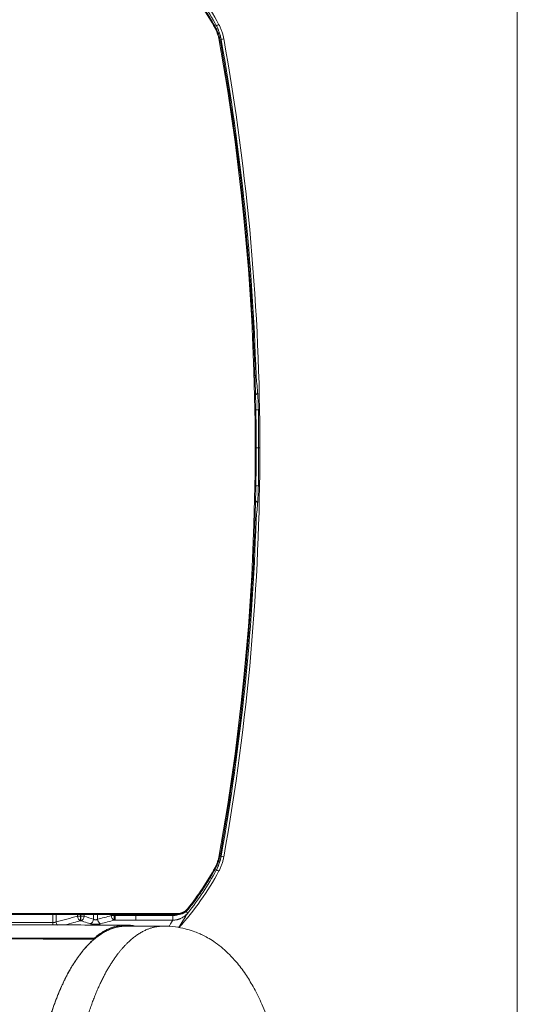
# Model space of a CAD drawing. Header units: millimetres. Extents: x 0 to 594, y 0 to 420.
# Tile 377 of 656: x 324 to 351, y 281 to 334. Entities that reach past the tile are written whole.
import ezdxf

# ---------------------------------------------------------------- set-up
doc = ezdxf.new("R2010")
doc.units = ezdxf.units.MM
doc.layers.add('1', color=7, linetype='Continuous', true_color=0xffffff)
doc.styles.add('Arial', font='txt')
doc.dimstyles.get("Standard").update_dxf_attribs({"dimtxt": 0.18, "dimasz": 0.18, "dimexe": 0.18, "dimexo": 0.0625, "dimgap": 0.09, "dimtad": 0, "dimtih": 1, "dimtoh": 1, "dimdec": 4, "dimzin": 0, "dimdsep": 46, "dimtxsty": 'Standard', "dimcen": 0.09, "dimadec": 0, "dimazin": 0, "dimtfac": 1, "dimtdec": 4, "dimtofl": 0, "dimtmove": 0, "dimatfit": 3, "dimfxl": 0, "dimtolj": 1, "dimtzin": 0, "dimarcsym": 0})

# ---------------------------------------------------------------- blocks, each defined once
blk = doc.blocks.new('_U4')
at = {"layer": '1', "color": 18, "lineweight": 18}
for p, q in [((316.437, 330.143), (316.437, 373.846)), ((338.75, 348.618), (338.75, 373.846)), ((316.437, 371.846), (322.87, 371.846)), ((338.75, 371.846), (332.317, 371.846))]:
    blk.add_line(p, q, dxfattribs=at)
at = {"layer": '1', "color": 18}
for points in [[(316.437, 371.846), (319.937, 372.784), (319.937, 370.908)], [(338.75, 371.846), (335.25, 370.908), (335.25, 372.784)]]:
    blk.add_solid(points, dxfattribs=at)
at = {"layer": '1', "color": 18, "linetype": 'Continuous', "lineweight": 13, "insert": (324.556, 369.21), "char_height": 3.5, "attachment_point": 7, "line_spacing_factor": 1.047437, "style": 'Arial'}
blk.add_mtext('\\fArial|b0|i0;\\W1.0000;0.4', dxfattribs=at)
blk = doc.blocks.new('_U5')
at = {"layer": '1', "color": 18, "lineweight": 18}
for p, q in [((170.922, 289.963), (170.922, 380.625)), ((338.75, 348.618), (338.75, 380.625)), ((170.922, 378.625), (248.753, 378.625)), ((338.75, 378.625), (260.919, 378.625))]:
    blk.add_line(p, q, dxfattribs=at)
at = {"layer": '1', "color": 18}
for points in [[(170.922, 378.625), (174.422, 379.563), (174.422, 377.687)], [(338.75, 378.625), (335.25, 377.687), (335.25, 379.563)]]:
    blk.add_solid(points, dxfattribs=at)
at = {"layer": '1', "color": 18, "linetype": 'Continuous', "lineweight": 13, "insert": (250.438, 375.989), "char_height": 3.5, "attachment_point": 7, "line_spacing_factor": 1.047437, "style": 'Arial'}
blk.add_mtext('\\fArial|b0|i0;\\W1.0000;3.36', dxfattribs=at)
blk = doc.blocks.new('_U6')
at = {"layer": '1', "color": 18, "lineweight": 18}
for p, q in [((135.924, 328.686), (135.924, 388.614)), ((338.75, 348.618), (338.75, 388.614)), ((135.924, 386.614), (231.254, 386.614)), ((338.75, 386.614), (243.42, 386.614))]:
    blk.add_line(p, q, dxfattribs=at)
at = {"layer": '1', "color": 18}
for points in [[(135.924, 386.614), (139.424, 387.552), (139.424, 385.677)], [(338.75, 386.614), (335.25, 385.677), (335.25, 387.552)]]:
    blk.add_solid(points, dxfattribs=at)
at = {"layer": '1', "color": 18, "linetype": 'Continuous', "lineweight": 13, "insert": (232.94, 383.979), "char_height": 3.5, "attachment_point": 7, "line_spacing_factor": 1.047437, "style": 'Arial'}
blk.add_mtext('\\fArial|b0|i0;\\W1.0000;4.06', dxfattribs=at)

msp = doc.modelspace()

# ---------------------------------------------------------------- linework, layer by layer
at = {"layer": '1', "color": 8, "linetype": 'Continuous', "lineweight": 18}
msp.add_line((350.782, 367.35), (350.782, 254.109), dxfattribs=at)
at = {"layer": '1', "color": 155, "linetype": 'Continuous', "lineweight": 13}
for p, q in [((334.66, 333.354), (334.585, 333.314)), ((334.59, 333.207), (334.634, 333.231)), ((334.921, 332.604), (334.865, 332.595)), ((336.789, 314.613), (336.708, 314.61)), ((336.912, 312.767), (336.753, 312.765)), ((336.928, 310.73), (336.789, 310.73)), ((336.995, 310.73), (336.928, 310.73)), ((336.912, 308.692), (336.747, 308.695)), ((336.789, 306.847), (336.712, 306.849)), ((334.821, 288.912), (334.87, 288.903)), ((334.921, 288.855), (334.864, 288.865)), ((334.66, 288.105), (334.585, 288.146)), ((333.132, 285.81), (333.038, 285.885)), ((333.163, 286.011), (333.124, 286.042)), ((321.804, 285.781), (332.58, 285.781)), ((325.906, 285.296), (325.906, 285.731)), ((326.076, 285.731), (326.076, 285.334)), ((327.218, 285.637), (327.218, 285.731)), ((327.218, 285.637), (327.388, 285.637)), ((327.388, 285.731), (327.388, 285.637)), ((327.388, 285.397), (327.388, 285.637)), ((327.402, 285.637), (327.402, 285.731)), ((327.402, 285.637), (327.585, 285.637)), ((327.402, 285.397), (327.402, 285.637)), ((327.585, 285.731), (327.585, 285.637)), ((328.088, 285.481), (328.088, 285.731)), ((328.3, 285.731), (328.3, 285.475)), ((329.028, 285.668), (329.028, 285.731)), ((329.028, 285.668), (329.198, 285.668)), ((329.198, 285.731), (329.198, 285.668)), ((329.198, 285.428), (329.198, 285.668)), ((329.25, 285.428), (329.25, 285.668)), ((330.341, 285.428), (330.341, 285.668)), ((332.327, 285.428), (332.327, 285.668)), ((325.906, 285.168), (325.906, 285.296))]:
    msp.add_line(p, q, dxfattribs=at)
at = {"layer": '1', "color": 155, "linetype": 'Continuous', "lineweight": 18}
for p, q in [((334.821, 332.547), (334.87, 332.556)), ((321.804, 285.731), (332.58, 285.731)), ((331.828, 285.107), (329.828, 285.107))]:
    msp.add_line(p, q, dxfattribs=at)
for centre, radius, start, end in [((321.451, 326.22), 15.157, 28.2692, 42.3578), ((211.837, 310.73), 125.157, 0, 10.08837), ((211.837, 310.73), 125.157, 349.91163, 0), ((321.451, 295.24), 15.157, 317.6404, 331.7308)]:
    msp.add_arc(centre, radius, start, end, dxfattribs=at)
at = {"layer": '1', "color": 155, "linetype": 'Continuous', "lineweight": 13}
for centre, radius, start, end in [((321.451, 326.22), 15.012, 28.375, 38.9142), ((321.659, 326.22), 14.699, 28.3842, 38.7112), ((212.045, 310.73), 124.699, 349.92343, 10.07657), ((211.837, 310.73), 125.012, 1.77994, 10.0775), ((211.837, 310.73), 125.091, 0, 0.9334), ((211.837, 310.73), 125.091, 359.0666, 0), ((211.837, 310.73), 125.012, 349.9225, 358.22006), ((321.659, 295.24), 14.699, 321.2617, 331.6158), ((321.451, 295.24), 15.012, 321.0858, 331.625)]:
    msp.add_arc(centre, radius, start, end, dxfattribs=at)
for centre, major_axis, ratio, start_param, end_param in [((336.54, 314.605), (0.249, 0.023), 0.764663, 5.394084, 6.201883), ((336.619, 313.721), (0.249, 0.022), 0.764865, 5.127302, 6.201853), ((336.619, 307.738), (0.249, -0.022), 0.764865, 0.081333, 1.16315), ((336.54, 306.854), (0.249, -0.023), 0.764663, 0.081302, 0.872589), ((327.388, 285.637), (0.064, -0.242), 0.665397, 4.537673, 5.903807), ((327.402, 285.637), (-0.074, -0.239), 0.718349, 0.408671, 1.790657), ((327.904, 285.481), (-0.074, -0.239), 0.718344, 0.408712, 1.79069), ((328.469, 285.475), (0.064, -0.242), 0.665394, 4.537654, 5.903743), ((329.198, 285.668), (0.064, -0.242), 0.665392, 4.537641, 5.903744), ((326.245, 285.334), (0.064, -0.242), 0.665401, 4.537699, 5.296748)]:
    msp.add_ellipse(centre, major_axis=major_axis, ratio=ratio, start_param=start_param, end_param=end_param, dxfattribs=at)
at = {"layer": '1', "color": 155, "linetype": 'Continuous', "lineweight": 18}
msp.add_ellipse((334.59, 288.252), major_axis=(0.044, -0.0238), ratio=0.000006, start_param=4.712389, end_param=6.309365, dxfattribs=at)
for points, degree, knots in [([(333.167, 335.443), (333.306, 335.27), (333.441, 335.094), (333.702, 334.736), (333.955, 334.373), (334.191, 333.999), (334.419, 333.619), (334.529, 333.426), (334.634, 333.231)], 3, [0, 0, 0, 0, 0.25, 0.25, 0.5, 0.75, 0.75, 1, 1, 1, 1]), ([(335.059, 332.653), (335.048, 332.719), (335.034, 332.783), (335, 332.911), (334.962, 333.037), (334.914, 333.159), (334.861, 333.28), (334.832, 333.34), (334.8, 333.398)], 3, [0, 0, 0, 0, 0.25, 0.25, 0.5, 0.75, 0.75, 1, 1, 1, 1]), ([(334.634, 333.231), (334.635, 333.23), (334.635, 333.23), (334.635, 333.229), (334.636, 333.228), (334.638, 333.225), (334.641, 333.219), (334.647, 333.208), (334.659, 333.184), (334.682, 333.138), (334.714, 333.07), (334.743, 333.001), (334.759, 332.959), (334.769, 332.931), (334.774, 332.917), (334.789, 332.875), (334.798, 332.846), (334.816, 332.789), (334.824, 332.76), (334.835, 332.717), (334.839, 332.703), (334.846, 332.673), (334.849, 332.659), (334.859, 332.615), (334.864, 332.586), (334.87, 332.556)], 3, [0, 0, 0, 0, 0.001953, 0.001953, 0.003906, 0.007813, 0.015625, 0.03125, 0.0625, 0.125, 0.25, 0.375, 0.4375, 0.4375, 0.5, 0.5, 0.625, 0.625, 0.75, 0.75, 0.8125, 0.8125, 0.875, 0.875, 1, 1, 1, 1]), ([(334.87, 332.556), (335.031, 331.647), (335.183, 330.737), (335.464, 328.918), (335.595, 328.009), (335.836, 326.19), (336.056, 324.371), (336.326, 321.643), (336.535, 318.915), (336.685, 316.186), (336.774, 313.458), (336.804, 310.73), (336.774, 308.001), (336.685, 305.273), (336.535, 302.545), (336.326, 299.816), (336.056, 297.088), (335.836, 295.269), (335.595, 293.45), (335.464, 292.541), (335.183, 290.722), (335.031, 289.813), (334.87, 288.903)], 3, [0, 0, 0, 0, 0.0625, 0.0625, 0.125, 0.125, 0.1875, 0.25, 0.3125, 0.375, 0.4375, 0.5, 0.5625, 0.625, 0.6875, 0.75, 0.8125, 0.875, 0.875, 0.9375, 0.9375, 1, 1, 1, 1]), ([(334.87, 288.903), (334.87, 288.903), (334.87, 288.902), (334.869, 288.901), (334.869, 288.9), (334.869, 288.897), (334.867, 288.89), (334.865, 288.877), (334.86, 288.852), (334.849, 288.801), (334.832, 288.728), (334.812, 288.656), (334.798, 288.613), (334.789, 288.585), (334.784, 288.571), (334.769, 288.528), (334.759, 288.5), (334.737, 288.445), (334.725, 288.417), (334.707, 288.376), (334.701, 288.363), (334.689, 288.335), (334.682, 288.322), (334.662, 288.282), (334.649, 288.255), (334.634, 288.229)], 3, [0, 0, 0, 0, 0.001953, 0.001953, 0.003906, 0.007813, 0.015625, 0.03125, 0.0625, 0.125, 0.25, 0.375, 0.4375, 0.4375, 0.5, 0.5, 0.625, 0.625, 0.75, 0.75, 0.8125, 0.8125, 0.875, 0.875, 1, 1, 1, 1]), ([(334.8, 288.061), (334.832, 288.12), (334.861, 288.179), (334.914, 288.3), (334.962, 288.423), (335, 288.548), (335.034, 288.676), (335.048, 288.741), (335.059, 288.806)], 3, [0, 0, 0, 0, 0.25, 0.25, 0.5, 0.75, 0.75, 1, 1, 1, 1]), ([(334.634, 288.229), (334.529, 288.033), (334.418, 287.84), (334.19, 287.459), (333.953, 287.084), (333.699, 286.72), (333.438, 286.361), (333.302, 286.184), (333.163, 286.011)], 3, [0, 0, 0, 0, 0.25, 0.25, 0.5, 0.75, 0.75, 1, 1, 1, 1]), ([(332.58, 285.781), (332.583, 285.781), (332.587, 285.781), (332.593, 285.781), (332.596, 285.781), (332.606, 285.781), (332.626, 285.782), (332.645, 285.784), (332.671, 285.787), (332.684, 285.789), (332.709, 285.793), (332.735, 285.798), (332.766, 285.806), (332.785, 285.812), (332.794, 285.815), (332.797, 285.816), (332.804, 285.818), (332.819, 285.823), (332.834, 285.829), (332.858, 285.839), (332.87, 285.844), (332.893, 285.855), (332.916, 285.867), (332.939, 285.88), (332.961, 285.894), (332.971, 285.901), (332.987, 285.912), (332.993, 285.916), (333, 285.922), (333.003, 285.924), (333.008, 285.928), (333.011, 285.93), (333.034, 285.948), (333.053, 285.966), (333.09, 286.002), (333.108, 286.022), (333.124, 286.042)], 3, [0, 0, 0, 0, 0.015625, 0.015625, 0.03125, 0.03125, 0.0625, 0.125, 0.125, 0.1875, 0.1875, 0.25, 0.3125, 0.34375, 0.34375, 0.359375, 0.359375, 0.375, 0.4375, 0.4375, 0.5, 0.5, 0.5625, 0.625, 0.625, 0.6875, 0.6875, 0.71875, 0.71875, 0.734375, 0.734375, 0.75, 0.75, 0.875, 0.875, 1, 1, 1, 1]), ([(333.163, 286.011), (333.163, 286.011), (333.163, 286.01), (333.162, 286.01), (333.162, 286.01), (333.161, 286.008), (333.159, 286.006), (333.155, 286.001), (333.147, 285.992), (333.131, 285.973), (333.117, 285.958), (333.087, 285.929), (333.067, 285.91), (333.042, 285.891), (333.039, 285.889), (333.034, 285.884), (333.031, 285.882), (333.022, 285.876), (333.017, 285.872), (333, 285.86), (332.988, 285.852), (332.965, 285.838), (332.941, 285.823), (332.916, 285.811), (332.891, 285.799), (332.879, 285.793), (332.853, 285.783), (332.84, 285.778), (332.824, 285.772), (332.82, 285.771), (332.814, 285.769), (332.81, 285.767), (332.8, 285.764), (332.78, 285.758), (332.747, 285.75), (332.719, 285.744), (332.699, 285.741), (332.692, 285.739), (332.678, 285.737), (332.671, 285.737), (332.65, 285.734), (332.636, 285.733), (332.615, 285.732), (332.608, 285.732), (332.598, 285.731), (332.594, 285.731), (332.587, 285.731), (332.584, 285.731), (332.58, 285.731)], 3, [0, 0, 0, 0, 0.000977, 0.000977, 0.001953, 0.003906, 0.007813, 0.015625, 0.03125, 0.0625, 0.125, 0.125, 0.25, 0.25, 0.265625, 0.265625, 0.28125, 0.28125, 0.3125, 0.3125, 0.375, 0.375, 0.4375, 0.5, 0.5, 0.5625, 0.5625, 0.625, 0.625, 0.640625, 0.640625, 0.65625, 0.65625, 0.6875, 0.75, 0.8125, 0.8125, 0.84375, 0.84375, 0.875, 0.875, 0.9375, 0.9375, 0.96875, 0.96875, 0.984375, 0.984375, 1, 1, 1, 1]), ([(329.806, 285.166), (329.151, 285.167), (327.336, 285.168), (324.426, 285.17), (321.985, 285.172), (320.705, 285.173), (320.519, 285.173)], 3, [0, 0, 0, 0, 0.211514, 0.58638, 0.940121, 1, 1, 1, 1]), ([(328.099, 284.387), (328.463, 284.701), (329.331, 285.107), (329.828, 285.107)], 2, [0, 0, 0, 0.439226, 1, 1, 1]), ([(328.119, 284.461), (328.151, 284.488), (328.216, 284.542), (328.314, 284.617), (328.411, 284.687), (328.542, 284.774), (328.706, 284.871), (328.979, 285.005), (329.312, 285.117), (329.615, 285.161), (329.807, 285.167), (329.942, 285.165), (330.107, 285.151), (330.238, 285.128), (330.302, 285.114)], 3, [0, 0, 0, 0, 0.046214, 0.092252, 0.138105, 0.183768, 0.275023, 0.366435, 0.560875, 0.73049, 0.776197, 0.821998, 0.913929, 1, 1, 1, 1]), ([(328.119, 284.414), (328.247, 284.523), (328.378, 284.62), (328.641, 284.787), (328.772, 284.858), (329.17, 285.032), (329.437, 285.097), (329.739, 285.115), (329.772, 285.116), (329.805, 285.116)], 3, [0, 0, 0, 0, 0.235502, 0.235502, 0.471004, 0.471004, 0.942008, 0.942008, 1, 1, 1, 1]), ([(328.509, 284.703), (328.575, 284.745), (328.641, 284.784), (328.773, 284.855), (328.839, 284.887), (328.971, 284.945), (329.104, 284.996), (329.303, 285.055), (329.504, 285.095), (329.639, 285.109), (329.739, 285.115), (329.772, 285.116), (329.806, 285.116)], 3, [0, 0, 0, 0, 0.153979, 0.153979, 0.307997, 0.307997, 0.462015, 0.616033, 0.770051, 0.924069, 0.924069, 1, 1, 1, 1]), ([(338.078, 268.225), (338.103, 268.311), (338.196, 268.633), (338.332, 269.221), (338.487, 270.005), (338.608, 270.815), (338.687, 271.573), (338.732, 272.242), (338.759, 273.005), (338.752, 273.911), (338.687, 274.954), (338.567, 275.974), (338.393, 276.982), (338.155, 278.01), (337.847, 279.051), (337.478, 280.071), (337.067, 281.026), (336.654, 281.854), (336.285, 282.454), (335.978, 282.881), (335.701, 283.228), (335.378, 283.581), (335.009, 283.923), (334.643, 284.209), (334.293, 284.435), (333.998, 284.595), (333.713, 284.728), (333.391, 284.853), (332.968, 284.98), (332.435, 285.081), (332.043, 285.108), (331.828, 285.107)], 3, [0, 0, 0, 0, 0.01208, 0.045398, 0.080985, 0.118867, 0.153676, 0.18137, 0.206963, 0.254208, 0.300217, 0.344414, 0.389665, 0.436505, 0.485498, 0.535449, 0.585307, 0.63157, 0.672816, 0.696751, 0.72025, 0.751627, 0.781057, 0.811954, 0.838467, 0.860364, 0.876021, 0.89715, 0.924769, 0.959047, 1, 1, 1, 1]), ([(328.119, 284.414), (323.251, 284.421), (315.463, 284.431), (307.675, 284.442), (304.754, 284.446)], 3, [0, 0, 0, 0, 0.625, 1, 1, 1, 1]), ([(325.257, 268.23), (325.22, 268.417), (325.185, 268.607), (325.119, 268.99), (325.088, 269.184), (325.031, 269.576), (325.004, 269.774), (324.956, 270.175), (324.933, 270.378), (324.903, 270.686), (324.894, 270.789), (324.881, 270.944), (324.876, 270.996), (324.87, 271.074), (324.868, 271.1), (324.864, 271.153), (324.862, 271.179), (324.844, 271.414), (324.818, 271.833), (324.802, 272.255), (324.79, 272.677), (324.786, 272.889), (324.785, 273.129), (324.785, 273.168), (324.785, 273.215), (324.785, 273.235), (324.785, 273.248), (324.785, 273.255), (324.785, 273.315), (324.785, 273.368), (324.786, 273.527), (324.787, 273.633), (324.793, 273.949), (324.799, 274.159), (324.816, 274.577), (324.827, 274.785), (324.853, 275.199), (324.884, 275.61), (324.924, 276.018), (324.968, 276.423), (324.993, 276.625), (325.023, 276.851), (325.027, 276.876), (325.033, 276.926), (325.037, 276.951), (325.048, 277.026), (325.055, 277.076), (325.077, 277.225), (325.092, 277.323), (325.138, 277.617), (325.172, 277.809), (325.242, 278.189), (325.279, 278.376), (325.358, 278.744), (325.399, 278.926), (325.485, 279.283), (325.53, 279.459), (325.624, 279.806), (325.673, 279.976), (325.73, 280.165), (325.736, 280.186), (325.746, 280.217), (325.749, 280.227), (325.756, 280.248), (325.772, 280.3), (325.814, 280.434), (325.854, 280.555), (325.935, 280.795), (325.991, 280.951), (326.104, 281.254), (326.163, 281.402), (326.282, 281.689), (326.343, 281.829), (326.468, 282.101), (326.596, 282.365), (326.73, 282.614), (326.815, 282.765), (326.832, 282.794), (326.853, 282.832), (326.858, 282.839), (326.866, 282.854), (326.879, 282.876), (326.927, 282.956), (326.97, 283.027), (327.076, 283.195), (327.146, 283.301), (327.29, 283.506), (327.363, 283.603), (327.51, 283.79), (327.584, 283.878), (327.734, 284.047), (327.886, 284.206), (328.041, 284.348), (328.119, 284.414)], 3, [0, 0, 0, 0, 0.03125, 0.03125, 0.0625, 0.0625, 0.09375, 0.09375, 0.125, 0.125, 0.140625, 0.140625, 0.148438, 0.148438, 0.152344, 0.152344, 0.15625, 0.15625, 0.1875, 0.21875, 0.21875, 0.25, 0.25, 0.253906, 0.255859, 0.256836, 0.256836, 0.257813, 0.257813, 0.265625, 0.265625, 0.28125, 0.28125, 0.3125, 0.3125, 0.34375, 0.34375, 0.375, 0.40625, 0.40625, 0.4375, 0.4375, 0.441406, 0.441406, 0.445313, 0.445313, 0.453125, 0.453125, 0.46875, 0.46875, 0.5, 0.5, 0.53125, 0.53125, 0.5625, 0.5625, 0.59375, 0.59375, 0.625, 0.625, 0.628906, 0.628906, 0.630859, 0.630859, 0.632813, 0.640625, 0.65625, 0.65625, 0.6875, 0.6875, 0.71875, 0.71875, 0.75, 0.75, 0.78125, 0.8125, 0.8125, 0.820313, 0.820313, 0.822266, 0.822266, 0.824219, 0.828125, 0.84375, 0.84375, 0.875, 0.875, 0.90625, 0.90625, 0.9375, 0.9375, 0.96875, 1, 1, 1, 1]), ([(324.787, 273.232), (324.787, 274.402), (324.981, 276.696), (325.361, 278.857), (325.912, 280.802), (326.614, 282.456), (327.44, 283.756), (327.937, 284.241), (327.976, 284.277)], 2, [0, 0, 0, 0.164359, 0.328718, 0.493076, 0.657435, 0.821794, 0.986153, 1, 1, 1])]:
    msp.add_open_spline(points, degree=degree, knots=knots, dxfattribs=at)
at = {"layer": '1', "color": 155, "linetype": 'Continuous', "lineweight": 13}
for points, knots in [([(334.8, 333.398), (334.775, 333.39), (334.749, 333.382), (334.703, 333.368), (334.681, 333.361), (334.66, 333.354)], [0, 0, 0, 0, 0.541744, 0.541744, 1, 1, 1, 1]), ([(334.921, 332.604), (334.909, 332.67), (334.895, 332.735), (334.862, 332.863), (334.842, 332.927), (334.81, 333.021), (334.798, 333.052), (334.783, 333.09), (334.78, 333.098), (334.773, 333.114), (334.764, 333.137), (334.754, 333.16), (334.72, 333.236), (334.691, 333.295), (334.66, 333.354)], [0, 0, 0, 0, 0.25, 0.25, 0.5, 0.5, 0.625, 0.625, 0.65625, 0.65625, 0.6875, 0.75, 0.75, 1, 1, 1, 1]), ([(334.821, 332.547), (334.81, 332.605), (334.798, 332.662), (334.776, 332.747), (334.768, 332.775), (334.751, 332.831), (334.742, 332.859), (334.729, 332.893), (334.727, 332.9), (334.722, 332.914), (334.715, 332.935), (334.696, 332.982), (334.679, 333.023), (334.644, 333.103), (334.618, 333.155), (334.59, 333.207)], [0, 0, 0, 0, 0.25, 0.25, 0.375, 0.375, 0.5, 0.5, 0.53125, 0.53125, 0.5625, 0.625, 0.75, 0.75, 1, 1, 1, 1]), ([(336.912, 312.767), (336.911, 312.79), (336.911, 312.836), (336.909, 312.904), (336.907, 312.971), (336.906, 313.038), (336.903, 313.104), (336.902, 313.148), (336.901, 313.175), (336.901, 313.18), (336.9, 313.191), (336.9, 313.207), (336.899, 313.223), (336.898, 313.255), (336.896, 313.297), (336.893, 313.358), (336.89, 313.417), (336.887, 313.474), (336.885, 313.511), (336.883, 313.533), (336.883, 313.538), (336.882, 313.547), (336.882, 313.551), (336.881, 313.565), (336.881, 313.574), (336.879, 313.6), (336.876, 313.634), (336.873, 313.682), (336.87, 313.712), (336.869, 313.727)], [0, 0, 0, 0, 0.0625, 0.125, 0.1875, 0.25, 0.3125, 0.375, 0.375, 0.390625, 0.390625, 0.40625, 0.4375, 0.4375, 0.5, 0.5625, 0.625, 0.6875, 0.75, 0.75, 0.765625, 0.765625, 0.78125, 0.78125, 0.8125, 0.8125, 0.875, 0.9375, 1, 1, 1, 1]), ([(336.912, 308.692), (336.911, 308.669), (336.911, 308.623), (336.909, 308.555), (336.907, 308.488), (336.906, 308.421), (336.903, 308.355), (336.902, 308.312), (336.901, 308.285), (336.901, 308.279), (336.9, 308.268), (336.9, 308.252), (336.899, 308.236), (336.898, 308.204), (336.896, 308.163), (336.893, 308.102), (336.89, 308.043), (336.887, 307.986), (336.885, 307.949), (336.883, 307.926), (336.883, 307.921), (336.882, 307.912), (336.882, 307.908), (336.881, 307.895), (336.881, 307.886), (336.879, 307.86), (336.876, 307.826), (336.873, 307.778), (336.87, 307.747), (336.869, 307.732)], [0, 0, 0, 0, 0.0625, 0.125, 0.1875, 0.25, 0.3125, 0.375, 0.375, 0.390625, 0.390625, 0.40625, 0.4375, 0.4375, 0.5, 0.5625, 0.625, 0.6875, 0.75, 0.75, 0.765625, 0.765625, 0.78125, 0.78125, 0.8125, 0.8125, 0.875, 0.9375, 1, 1, 1, 1]), ([(334.59, 288.252), (334.618, 288.304), (334.644, 288.356), (334.679, 288.437), (334.691, 288.464), (334.712, 288.518), (334.722, 288.545), (334.734, 288.58), (334.737, 288.587), (334.741, 288.601), (334.748, 288.621), (334.764, 288.67), (334.776, 288.712), (334.798, 288.797), (334.81, 288.854), (334.821, 288.912)], [0, 0, 0, 0, 0.25, 0.25, 0.375, 0.375, 0.5, 0.5, 0.53125, 0.53125, 0.5625, 0.625, 0.75, 0.75, 1, 1, 1, 1]), ([(334.921, 288.855), (334.909, 288.789), (334.895, 288.725), (334.862, 288.596), (334.842, 288.533), (334.81, 288.439), (334.798, 288.408), (334.783, 288.369), (334.78, 288.361), (334.773, 288.346), (334.764, 288.323), (334.754, 288.3), (334.72, 288.224), (334.691, 288.164), (334.66, 288.105)], [0, 0, 0, 0, 0.25, 0.25, 0.5, 0.5, 0.625, 0.625, 0.65625, 0.65625, 0.6875, 0.75, 0.75, 1, 1, 1, 1]), ([(334.8, 288.061), (334.775, 288.069), (334.749, 288.077), (334.703, 288.092), (334.681, 288.099), (334.66, 288.105)], [0, 0, 0, 0, 0.541744, 0.541744, 1, 1, 1, 1]), ([(327.388, 285.397), (327.267, 285.365), (327.147, 285.333), (326.86, 285.257), (326.693, 285.213), (326.526, 285.169)], [0, 0, 0, 0, 0.418649, 0.418649, 1, 1, 1, 1]), ([(327.904, 285.241), (327.794, 285.275), (327.683, 285.31), (327.515, 285.362), (327.459, 285.379), (327.402, 285.397)], [0, 0, 0, 0, 0.66097, 0.66097, 1, 1, 1, 1]), ([(328.088, 285.481), (328.091, 285.479), (328.094, 285.476), (328.101, 285.471), (328.105, 285.469), (328.112, 285.465), (328.116, 285.463), (328.122, 285.46), (328.124, 285.459), (328.127, 285.458), (328.128, 285.457), (328.131, 285.456), (328.136, 285.454), (328.142, 285.452), (328.151, 285.45), (328.156, 285.449), (328.163, 285.447), (328.167, 285.447), (328.171, 285.446), (328.173, 285.446), (328.174, 285.446), (328.181, 285.445), (328.191, 285.444), (328.201, 285.444), (328.209, 285.444), (328.212, 285.445), (328.217, 285.445), (328.219, 285.445), (328.223, 285.446), (328.225, 285.446), (328.227, 285.446), (328.231, 285.447), (328.234, 285.448), (328.242, 285.449), (328.247, 285.45), (328.256, 285.453), (328.26, 285.454), (328.266, 285.457), (328.267, 285.457), (328.269, 285.458), (328.27, 285.458), (328.273, 285.46), (328.275, 285.461), (328.281, 285.463), (328.285, 285.466), (328.293, 285.47), (328.296, 285.472), (328.3, 285.475)], [0, 0, 0, 0, 0.0625, 0.0625, 0.125, 0.125, 0.1875, 0.1875, 0.21875, 0.21875, 0.234375, 0.234375, 0.25, 0.3125, 0.3125, 0.375, 0.375, 0.40625, 0.421875, 0.421875, 0.4375, 0.4375, 0.5, 0.5625, 0.5625, 0.59375, 0.59375, 0.625, 0.625, 0.640625, 0.640625, 0.65625, 0.6875, 0.6875, 0.75, 0.75, 0.8125, 0.8125, 0.828125, 0.828125, 0.84375, 0.84375, 0.875, 0.875, 0.9375, 0.9375, 1, 1, 1, 1]), ([(329.198, 285.428), (329.078, 285.396), (328.957, 285.364), (328.714, 285.299), (328.592, 285.267), (328.469, 285.234)], [0, 0, 0, 0, 0.495116, 0.495116, 1, 1, 1, 1]), ([(330.341, 285.428), (330.174, 285.428), (330.008, 285.428), (329.644, 285.428), (329.447, 285.428), (329.25, 285.428)], [0, 0, 0, 0, 0.45842, 0.45842, 1, 1, 1, 1]), ([(332.327, 285.428), (332.16, 285.428), (331.994, 285.428), (331.332, 285.428), (330.836, 285.428), (330.341, 285.428)], [0, 0, 0, 0, 0.251792, 0.251792, 1, 1, 1, 1]), ([(332.123, 285.088), (332.151, 285.133), (332.179, 285.179), (332.248, 285.292), (332.288, 285.36), (332.327, 285.428)], [0, 0, 0, 0, 0.402271, 0.402271, 1, 1, 1, 1]), ([(333.132, 285.81), (333.12, 285.795), (333.094, 285.766), (333.054, 285.724), (333.012, 285.685), (332.983, 285.66), (332.964, 285.645), (332.96, 285.642), (332.952, 285.636), (332.941, 285.627), (332.929, 285.619), (332.905, 285.602), (332.889, 285.592), (332.841, 285.562), (332.807, 285.543), (332.755, 285.518), (332.72, 285.503), (332.684, 285.489), (332.662, 285.481), (332.657, 285.48), (332.648, 285.477), (332.634, 285.472), (332.62, 285.468), (332.592, 285.46), (332.555, 285.451), (332.499, 285.44), (332.442, 285.433), (332.404, 285.43), (332.366, 285.428), (332.346, 285.427), (332.327, 285.428)], [0, 0, 0, 0, 0.0625, 0.125, 0.1875, 0.25, 0.25, 0.265625, 0.265625, 0.28125, 0.3125, 0.3125, 0.375, 0.375, 0.5, 0.5, 0.5625, 0.625, 0.625, 0.640625, 0.640625, 0.65625, 0.6875, 0.6875, 0.75, 0.8125, 0.875, 0.9375, 0.9375, 1, 1, 1, 1]), ([(332.327, 285.668), (332.356, 285.668), (332.386, 285.67), (332.444, 285.677), (332.472, 285.682), (332.515, 285.692), (332.529, 285.695), (332.55, 285.702), (332.56, 285.705), (332.571, 285.709), (332.577, 285.711), (332.58, 285.712), (332.582, 285.713)], [0, 0, 0, 0, 0.33687, 0.33687, 0.673741, 0.673741, 0.842176, 0.842176, 0.926394, 0.968503, 0.968503, 1, 1, 1, 1]), ([(332.58, 285.731), (332.58, 285.731), (332.58, 285.731), (332.58, 285.732), (332.58, 285.733), (332.58, 285.736), (332.58, 285.737), (332.58, 285.741), (332.58, 285.743), (332.58, 285.748), (332.58, 285.75), (332.58, 285.756), (332.58, 285.759), (332.58, 285.765), (332.58, 285.768), (332.58, 285.774), (332.58, 285.778), (332.58, 285.781)], [0, 0, 0, 0, 0.125, 0.125, 0.25, 0.25, 0.375, 0.375, 0.5, 0.5, 0.625, 0.625, 0.75, 0.75, 0.875, 0.875, 1, 1, 1, 1]), ([(333.132, 285.81), (333.049, 285.668), (332.963, 285.527), (332.798, 285.268), (332.72, 285.15), (332.64, 285.032)], [0, 0, 0, 0, 0.543608, 0.543608, 1, 1, 1, 1]), ([(325.906, 285.296), (325.914, 285.296), (325.922, 285.296), (325.938, 285.297), (325.953, 285.299), (325.969, 285.301), (325.978, 285.302), (325.98, 285.303), (325.984, 285.303), (325.986, 285.304), (325.991, 285.305), (325.995, 285.306), (326.006, 285.308), (326.013, 285.31), (326.027, 285.314), (326.033, 285.316), (326.043, 285.32), (326.046, 285.321), (326.052, 285.323), (326.055, 285.325), (326.064, 285.329), (326.07, 285.331), (326.076, 285.334)], [0, 0, 0, 0, 0.125, 0.125, 0.25, 0.375, 0.375, 0.40625, 0.40625, 0.4375, 0.4375, 0.5, 0.5, 0.625, 0.625, 0.75, 0.75, 0.8125, 0.8125, 0.875, 0.875, 1, 1, 1, 1]), ([(328.469, 285.234), (328.46, 285.232), (328.44, 285.227), (328.418, 285.223), (328.401, 285.22), (328.396, 285.219), (328.387, 285.218), (328.384, 285.217), (328.378, 285.216), (328.375, 285.216), (328.361, 285.214), (328.337, 285.211), (328.312, 285.209), (328.293, 285.207), (328.286, 285.207), (328.277, 285.206), (328.273, 285.206), (328.267, 285.206), (328.263, 285.205), (328.247, 285.205), (328.234, 285.204), (328.208, 285.204), (328.195, 285.204), (328.169, 285.204), (328.155, 285.204), (328.141, 285.205), (328.139, 285.205), (328.136, 285.205), (328.134, 285.205), (328.129, 285.206), (328.119, 285.206), (328.11, 285.207), (328.091, 285.208), (328.066, 285.21), (328.041, 285.213), (328.024, 285.215), (328.018, 285.216), (328.009, 285.218), (328.006, 285.218), (328, 285.219), (327.998, 285.219), (327.983, 285.222), (327.973, 285.224), (327.952, 285.228), (327.932, 285.233), (327.913, 285.238), (327.904, 285.241)], [0, 0, 0, 0, 0.0625, 0.125, 0.125, 0.15625, 0.15625, 0.171875, 0.171875, 0.1875, 0.1875, 0.25, 0.3125, 0.3125, 0.34375, 0.34375, 0.359375, 0.359375, 0.375, 0.375, 0.4375, 0.4375, 0.5, 0.5, 0.5625, 0.5625, 0.570313, 0.570313, 0.578125, 0.578125, 0.59375, 0.625, 0.625, 0.6875, 0.75, 0.75, 0.78125, 0.78125, 0.796875, 0.796875, 0.8125, 0.8125, 0.875, 0.875, 0.9375, 1, 1, 1, 1]), ([(328.119, 284.414), (325.685, 284.417), (320.818, 284.424), (314.49, 284.433), (309.135, 284.44), (306.215, 284.444), (304.754, 284.446)], [0, 0, 0, 0, 0.312503, 0.625, 0.812501, 1, 1, 1, 1])]:
    msp.add_open_spline(points, degree=3, knots=knots, dxfattribs=at)
for points in [[(334.921, 332.604), (334.967, 332.621), (335.013, 332.637), (335.059, 332.653)], [(336.869, 313.727), (336.844, 314.022), (336.817, 314.317), (336.789, 314.613)], [(336.869, 307.732), (336.844, 307.437), (336.817, 307.142), (336.789, 306.847)], [(334.921, 288.855), (334.967, 288.839), (335.013, 288.823), (335.059, 288.806)], [(326.076, 285.334), (326.456, 285.435), (326.837, 285.536), (327.218, 285.637)], [(327.388, 285.637), (327.392, 285.637), (327.397, 285.637), (327.402, 285.637)], [(327.402, 285.397), (327.397, 285.397), (327.392, 285.397), (327.388, 285.397)], [(327.585, 285.637), (327.753, 285.585), (327.92, 285.533), (328.088, 285.481)], [(328.3, 285.475), (328.543, 285.539), (328.785, 285.603), (329.028, 285.668)], [(329.198, 285.668), (329.215, 285.668), (329.233, 285.668), (329.25, 285.668)], [(329.25, 285.428), (329.233, 285.428), (329.215, 285.428), (329.198, 285.428)], [(329.25, 285.668), (329.614, 285.668), (329.978, 285.668), (330.341, 285.668)], [(330.341, 285.668), (331.003, 285.668), (331.665, 285.668), (332.327, 285.668)], [(322.754, 285.296), (323.805, 285.296), (324.855, 285.296), (325.906, 285.296)]]:
    msp.add_open_spline(points, degree=3, dxfattribs=at)
at = {"layer": '1', "color": 155, "linetype": 'Continuous', "lineweight": 18}
for points, degree in [([(326.787, 273.232), (326.787, 274.402), (326.981, 276.696), (327.361, 278.857), (327.912, 280.802), (328.614, 282.456), (329.44, 283.756), (330.357, 284.651), (331.331, 285.107), (331.828, 285.107)], 2), ([(326.787, 273.232), (326.787, 274.402), (326.981, 276.696), (327.361, 278.857), (327.912, 280.802), (328.614, 282.456), (329.44, 283.756), (330.357, 284.651), (331.331, 285.107), (331.828, 285.107)], 2), ([(328.119, 284.461), (320.331, 284.472), (312.543, 284.483), (304.754, 284.493)], 3), ([(328.119, 284.414), (328.119, 284.461)], 1)]:
    msp.add_open_spline(points, degree=degree, dxfattribs=at)

# ---------------------------------------------------------------- dimensions: what is measured, and where the dimension line sits
at = {"layer": '1', "color": 18, "linetype": 'Continuous', "lineweight": 13}
for base, p2, override, picture, middle in [((135.924, 386.614), (135.924, 328.686), {"dimtxt": 3.5, "dimasz": 3.5, "dimexe": 2, "dimexo": 0, "dimgap": 1.5, "dimtih": 1, "dimtoh": 1, "dimdec": 2, "dimlfac": 0.02, "dimdsep": 46, "dimlunit": 2, "dimtxsty": 'Arial', "dimsah": 1, "dimse1": 0, "dimse2": 0, "dimsd1": 0, "dimsd2": 0, "dimclrd": 18, "dimclre": 18, "dimclrt": 18, "dimtol": 0, "dimtm": -0.1, "dimtfac": 1, "dimtdec": 2, "dimtofl": 1, "dimtmove": 0, "dimlwd": 18, "dimlwe": 18}, '_U6', (237.337, 386.614)), ((170.922, 378.625), (170.922, 289.963), {"dimtxt": 3.5, "dimasz": 3.5, "dimexe": 2, "dimexo": 0, "dimgap": 1.5, "dimtih": 1, "dimtoh": 1, "dimdec": 2, "dimlfac": 0.02, "dimdsep": 46, "dimlunit": 2, "dimtxsty": 'Arial', "dimsah": 1, "dimse1": 0, "dimse2": 0, "dimsd1": 0, "dimsd2": 0, "dimclrd": 18, "dimclre": 18, "dimclrt": 18, "dimtol": 0, "dimtm": -0.1, "dimtfac": 1, "dimtdec": 2, "dimtofl": 1, "dimtmove": 0, "dimlwd": 18, "dimlwe": 18}, '_U5', (254.836, 378.625)), ((316.437, 371.846), (316.437, 330.143), {"dimtxt": 3.5, "dimasz": 3.5, "dimexe": 2, "dimexo": 0, "dimgap": 1.5, "dimtih": 1, "dimtoh": 1, "dimdec": 1, "dimlfac": 0.02, "dimdsep": 46, "dimlunit": 2, "dimtxsty": 'Arial', "dimsah": 1, "dimse1": 0, "dimse2": 0, "dimsd1": 0, "dimsd2": 0, "dimclrd": 18, "dimclre": 18, "dimclrt": 18, "dimtol": 0, "dimtm": -0.1, "dimtfac": 1, "dimtdec": 2, "dimtofl": 1, "dimtmove": 0, "dimlwd": 18, "dimlwe": 18}, '_U4', (327.594, 371.846))]:
    dim = msp.add_linear_dim(base=base, p1=(338.75, 348.618), p2=p2, dimstyle='Standard', override=override, dxfattribs=at)
    dim.commit()
    dim.dimension.update_dxf_attribs({"geometry": picture, "text_midpoint": middle, "dimtype": 160})

doc.saveas('drawing.dxf')
